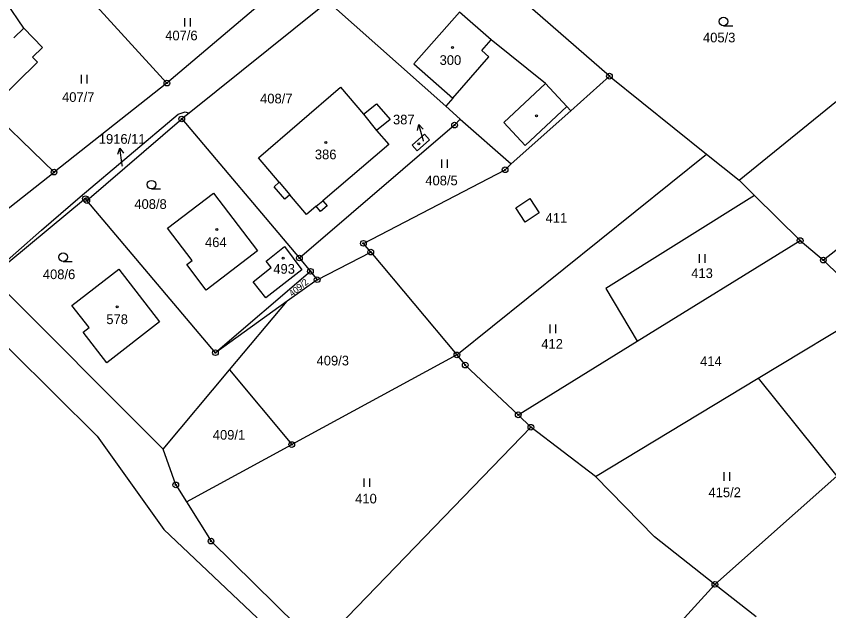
# Model space of a CAD drawing. Extents: x -445050 to -440454, y -1134563 to -1129741.
# Drawn here: x -442831.5 to -442688.8, y -1131200.4 to -1131095.9 of the extents above; entities that cross this region are included whole.
import ezdxf

# ---------------------------------------------------------------- set-up
doc = ezdxf.new("R2010")
doc.units = 0
for name, color, linetype in [('Vrstva 1', 7, 'Continuous'), ('Vrstva 16', 7, 'Continuous'), ('Vrstva 18', 7, 'Continuous'), ('Vrstva 19', 7, 'Continuous'), ('Vrstva 24', 7, 'Continuous'), ('Vrstva 25', 7, 'Continuous'), ('Vrstva 3', 7, 'Continuous'), ('Vrstva 30', 7, 'Continuous'), ('Vrstva 37', 7, 'Continuous'), ('Vrstva 4', 7, 'Continuous')]:
    doc.layers.add(name, color=color, linetype=linetype)

msp = doc.modelspace()

# ---------------------------------------------------------------- linework, layer by layer
at = {"layer": 'Vrstva 1'}
for points in [[(-442727.34, -1131106.47), (-442759.77, -1131078.16)], [(-442819.91, -1131091.39), (-442805.07, -1131107.68)], [(-442830.23, -1131098.05), (-442833.28, -1131093.46)], [(-442788.32, -1131093.55), (-442805.07, -1131107.68)], [(-442776.33, -1131093.78), (-442756.1, -1131111.75)], [(-442778.04, -1131094.43), (-442801.17, -1131112.96)], [(-442753.7, -1131095.21), (-442761.69, -1131104.28)], [(-442748.14, -1131100.09), (-442753.7, -1131095.21)], [(-442851.77, -1131097.33), (-442824.9, -1131123.33)], [(-442830.23, -1131098.05), (-442826.93, -1131101.43)], [(-442828.66, -1131103.11), (-442826.93, -1131101.43)], [(-442738.55, -1131107.78), (-442748.14, -1131100.09)], [(-442704.55, -1131124.76), (-442677.19, -1131102.53)], [(-442827.78, -1131104.01), (-442835.1, -1131111.16)], [(-442827.78, -1131104.01), (-442828.66, -1131103.11)], [(-442761.69, -1131104.28), (-442754.84, -1131110.31)], [(-442734.13, -1131112.54), (-442727.34, -1131106.47)], [(-442727.34, -1131106.47), (-442710.29, -1131120.16)], [(-442805.07, -1131107.68), (-442824.9, -1131123.33)], [(-442788.98, -1131120.84), (-442774.56, -1131108.42)], [(-442774.56, -1131108.42), (-442770.53, -1131113.14)], [(-442738.55, -1131107.78), (-442734.8, -1131111.82)], [(-442770.53, -1131113.14), (-442768.23, -1131111.31)], [(-442768.23, -1131111.31), (-442765.86, -1131114.08)], [(-442754.84, -1131110.31), (-442756.1, -1131111.75)], [(-442836.78, -1131142.43), (-442836.53, -1131141.86), (-442836.17, -1131141.47), (-442827.1, -1131133.55), (-442820.33, -1131127.68), (-442803.07, -1131113.14), (-442801.89, -1131112.71), (-442801.17, -1131112.96)], [(-442756.1, -1131111.75), (-442753.56, -1131114.01)], [(-442744.62, -1131121.9), (-442734.13, -1131112.54)], [(-442734.8, -1131111.82), (-442734.13, -1131112.54)], [(-442819.14, -1131128.33), (-442802.46, -1131113.99)], [(-442801.17, -1131112.96), (-442802.46, -1131113.99)], [(-442802.46, -1131113.99), (-442781.79, -1131138.42)], [(-442765.86, -1131114.08), (-442768.24, -1131115.99)], [(-442753.56, -1131114.01), (-442754.55, -1131115.06)], [(-442753.56, -1131114.01), (-442744.62, -1131121.9)], [(-442754.55, -1131115.06), (-442781.79, -1131138.42)], [(-442768.24, -1131115.99), (-442766.12, -1131118.47)], [(-442762.01, -1131118.57), (-442759.8, -1131116.68)], [(-442759.8, -1131116.68), (-442758.96, -1131117.67)], [(-442766.12, -1131118.47), (-442777.71, -1131128.35)], [(-442758.96, -1131117.67), (-442761.13, -1131119.6)], [(-442761.13, -1131119.6), (-442762.01, -1131118.57)], [(-442785.34, -1131125.11), (-442788.98, -1131120.84)], [(-442754.14, -1131155.44), (-442710.29, -1131120.16)], [(-442710.29, -1131120.16), (-442704.55, -1131124.76)], [(-442744.62, -1131121.9), (-442745.66, -1131122.92)], [(-442846.07, -1131140.04), (-442824.9, -1131123.33)], [(-442770.56, -1131135.84), (-442745.66, -1131122.92)], [(-442786.25, -1131125.89), (-442785.34, -1131125.11)], [(-442704.55, -1131124.76), (-442701.87, -1131127.41)], [(-442804.95, -1131133.15), (-442796.9, -1131127.04)], [(-442796.9, -1131127.04), (-442789.16, -1131137.16)], [(-442784.37, -1131128.1), (-442786.25, -1131125.89)], [(-442819.37, -1131127.99), (-442836, -1131141.72)], [(-442819.14, -1131128.33), (-442819.37, -1131127.99)], [(-442796.55, -1131155.05), (-442819.14, -1131128.33)], [(-442783.46, -1131127.32), (-442784.37, -1131128.1)], [(-442780.53, -1131130.75), (-442783.46, -1131127.32)], [(-442777.71, -1131128.35), (-442776.93, -1131129.26)], [(-442701.87, -1131127.41), (-442727.95, -1131143.77)], [(-442701.87, -1131127.41), (-442693.84, -1131135.36)], [(-442778.85, -1131129.32), (-442780.53, -1131130.75)], [(-442778.07, -1131130.24), (-442778.85, -1131129.32)], [(-442776.93, -1131129.26), (-442778.07, -1131130.24)], [(-442800.62, -1131138.85), (-442804.95, -1131133.15)], [(-442683.27, -1131133.69), (-442689.77, -1131138.78)], [(-442722.47, -1131153.05), (-442693.84, -1131135.36)], [(-442693.84, -1131135.36), (-442689.77, -1131138.78)], [(-442787.66, -1131138.95), (-442784.43, -1131136.41)], [(-442784.43, -1131136.41), (-442781.35, -1131140.48)], [(-442769.26, -1131137.37), (-442770.56, -1131135.84)], [(-442789.16, -1131137.16), (-442798.19, -1131144.04)], [(-442781.79, -1131138.42), (-442779.87, -1131140.76)], [(-442778.68, -1131142.23), (-442769.26, -1131137.37)], [(-442769.26, -1131137.37), (-442754.14, -1131155.44)], [(-442801.56, -1131139.58), (-442800.62, -1131138.85)], [(-442798.19, -1131144.04), (-442801.56, -1131139.58)], [(-442786.76, -1131140.1), (-442787.66, -1131138.95)], [(-442681, -1131147.35), (-442689.77, -1131138.78)], [(-442821.8, -1131146.75), (-442813.54, -1131140.37)], [(-442813.54, -1131140.37), (-442806.36, -1131149.63)], [(-442779.87, -1131140.76), (-442796.55, -1131155.05)], [(-442789.93, -1131142.58), (-442786.76, -1131140.1)], [(-442781.35, -1131140.48), (-442787.7, -1131145.44)], [(-442779.87, -1131140.76), (-442778.68, -1131142.23)], [(-442805.71, -1131171.98), (-442836, -1131141.72)], [(-442787.7, -1131145.44), (-442789.93, -1131142.58)], [(-442778.68, -1131142.23), (-442783.92, -1131145.99)], [(-442727.95, -1131143.77), (-442722.47, -1131153.05)], [(-442818.73, -1131150.62), (-442821.8, -1131146.75)], [(-442783.92, -1131145.99), (-442796.55, -1131155.05)], [(-442794.05, -1131158.07), (-442783.92, -1131145.99)], [(-442817.33, -1131169.74), (-442840.02, -1131147.23)], [(-442701.19, -1131159.55), (-442681, -1131147.35)], [(-442806.36, -1131149.63), (-442815.62, -1131156.84)], [(-442819.8, -1131151.43), (-442818.73, -1131150.62)], [(-442815.62, -1131156.84), (-442819.8, -1131151.43)], [(-442743.36, -1131165.97), (-442722.47, -1131153.05)], [(-442754.14, -1131155.44), (-442783.15, -1131171.19)], [(-442754.14, -1131155.44), (-442752.67, -1131157.23)], [(-442805.71, -1131171.98), (-442794.05, -1131158.07)], [(-442794.05, -1131158.07), (-442783.15, -1131171.19)], [(-442752.67, -1131157.23), (-442743.36, -1131165.97)], [(-442729.8, -1131176.83), (-442701.19, -1131159.55)], [(-442701.19, -1131159.55), (-442687.41, -1131176.77)], [(-442741.14, -1131168.16), (-442743.36, -1131165.97)], [(-442778.44, -1131206.72), (-442741.14, -1131168.16)], [(-442729.8, -1131176.83), (-442741.14, -1131168.16)], [(-442817.33, -1131169.74), (-442805.64, -1131186.13)], [(-442801.66, -1131181.23), (-442783.15, -1131171.19)], [(-442803.51, -1131178.29), (-442805.71, -1131171.98)], [(-442719.42, -1131187.4), (-442729.8, -1131176.83)], [(-442687.41, -1131176.77), (-442708.81, -1131195.76)], [(-442803.51, -1131178.29), (-442801.66, -1131181.23)], [(-442801.66, -1131181.23), (-442797.32, -1131188.16)], [(-442805.64, -1131186.13), (-442789.2, -1131201.62)], [(-442797.32, -1131188.16), (-442778.44, -1131206.72)], [(-442708.81, -1131195.76), (-442719.42, -1131187.4)], [(-442744.52, -1131235.04), (-442708.81, -1131195.76)], [(-442701.59, -1131201.45), (-442708.81, -1131195.76)]]:
    msp.add_lwpolyline(points, dxfattribs=at)
at = {"layer": 'Vrstva 16'}
for p, q in [((-442760.03, -1131117.83), (-442760.82, -1131114.94)), ((-442812.92, -1131122.07), (-442813.33, -1131119.1))]:
    msp.add_line(p, q, dxfattribs=at)
for points in [[(-442761.04, -1131116.03), (-442760.82, -1131114.94), (-442760.08, -1131115.77)], [(-442760.02, -1131117.86), (-442760.03, -1131117.83)], [(-442813.69, -1131120.16), (-442813.33, -1131119.1), (-442812.69, -1131120.02)], [(-442812.88, -1131122.3), (-442812.92, -1131122.07)]]:
    msp.add_lwpolyline(points, dxfattribs=at)
at = {"layer": 'Vrstva 24'}
for centre, radius in [((-442727.34, -1131106.47), 0.5), ((-442727.34, -1131106.47), 0.1), ((-442805.07, -1131107.68), 0.5), ((-442805.07, -1131107.68), 0.1), ((-442802.46, -1131113.99), 0.5), ((-442802.46, -1131113.99), 0.1), ((-442754.55, -1131115.06), 0.5), ((-442754.55, -1131115.06), 0.1), ((-442824.9, -1131123.33), 0.5), ((-442745.66, -1131122.92), 0.5), ((-442745.66, -1131122.92), 0.1), ((-442824.9, -1131123.33), 0.1), ((-442819.37, -1131127.99), 0.5), ((-442819.14, -1131128.33), 0.5), ((-442819.37, -1131127.99), 0.1), ((-442819.14, -1131128.33), 0.1), ((-442770.56, -1131135.84), 0.5), ((-442693.84, -1131135.36), 0.5), ((-442693.84, -1131135.36), 0.1), ((-442770.56, -1131135.84), 0.1), ((-442769.26, -1131137.37), 0.5), ((-442781.79, -1131138.42), 0.5), ((-442781.79, -1131138.42), 0.1), ((-442769.26, -1131137.37), 0.1), ((-442689.77, -1131138.78), 0.5), ((-442689.77, -1131138.78), 0.1), ((-442779.87, -1131140.76), 0.5), ((-442779.87, -1131140.76), 0.1), ((-442778.68, -1131142.23), 0.5), ((-442778.68, -1131142.23), 0.1), ((-442796.55, -1131155.05), 0.5), ((-442796.55, -1131155.05), 0.1), ((-442754.14, -1131155.44), 0.5), ((-442754.14, -1131155.44), 0.1), ((-442752.67, -1131157.23), 0.5), ((-442752.67, -1131157.23), 0.1), ((-442743.36, -1131165.97), 0.5), ((-442743.36, -1131165.97), 0.1), ((-442741.14, -1131168.16), 0.5), ((-442741.14, -1131168.16), 0.1), ((-442783.15, -1131171.19), 0.5), ((-442783.15, -1131171.19), 0.1), ((-442803.51, -1131178.29), 0.5), ((-442803.51, -1131178.29), 0.1), ((-442797.32, -1131188.16), 0.5), ((-442797.32, -1131188.16), 0.1), ((-442708.81, -1131195.76), 0.5), ((-442708.81, -1131195.76), 0.1)]:
    msp.add_circle(centre, radius, dxfattribs=at)
at = {"layer": 'Vrstva 25'}
for p, q in [((-442801.94, -1131097.75), (-442801.94, -1131096.25)), ((-442800.94, -1131097.75), (-442800.94, -1131096.25)), ((-442707.29, -1131097.61), (-442705.69, -1131097.61)), ((-442820.09, -1131107.76), (-442820.09, -1131106.26)), ((-442819.09, -1131107.76), (-442819.09, -1131106.26)), ((-442756.79, -1131122.59), (-442756.79, -1131121.09)), ((-442755.79, -1131122.59), (-442755.79, -1131121.09)), ((-442807.77, -1131126.28), (-442806.17, -1131126.28)), ((-442711.51, -1131139.27), (-442711.51, -1131137.77)), ((-442710.51, -1131139.27), (-442710.51, -1131137.77)), ((-442823.29, -1131139.01), (-442821.69, -1131139.01)), ((-442737.76, -1131151.62), (-442737.76, -1131150.12)), ((-442736.76, -1131151.62), (-442736.76, -1131150.12)), ((-442707.17, -1131177.57), (-442707.17, -1131176.07)), ((-442706.17, -1131177.57), (-442706.17, -1131176.07)), ((-442770.4, -1131178.64), (-442770.4, -1131177.14)), ((-442769.4, -1131178.64), (-442769.4, -1131177.14))]:
    msp.add_line(p, q, dxfattribs=at)
for centre, radius in [((-442707.29, -1131096.86), 0.75), ((-442754.93, -1131101.45), 0.175), ((-442740.15, -1131113.44), 0.175), ((-442777.17, -1131118.14), 0.175), ((-442760.8, -1131118.37), 0.175), ((-442807.77, -1131125.53), 0.75), ((-442796.31, -1131133.43), 0.175), ((-442823.29, -1131138.26), 0.75), ((-442784.63, -1131138.43), 0.175), ((-442813.79, -1131147.01), 0.175)]:
    msp.add_circle(centre, radius, dxfattribs=at)
at = {"layer": 'Vrstva 3'}
for points in [[(-442753.7, -1131095.21), (-442761.69, -1131104.28)], [(-442748.14, -1131100.09), (-442753.7, -1131095.21)], [(-442830.23, -1131098.05), (-442831.95, -1131099.74)], [(-442830.23, -1131098.05), (-442826.93, -1131101.43)], [(-442828.66, -1131103.11), (-442826.93, -1131101.43)], [(-442749.78, -1131101.97), (-442748.14, -1131100.09)], [(-442748.51, -1131103.09), (-442749.78, -1131101.97)], [(-442827.78, -1131104.01), (-442835.1, -1131111.16)], [(-442827.78, -1131104.01), (-442828.66, -1131103.11)], [(-442761.69, -1131104.28), (-442754.84, -1131110.31)], [(-442754.84, -1131110.31), (-442748.51, -1131103.09)], [(-442788.98, -1131120.84), (-442774.56, -1131108.42)], [(-442774.56, -1131108.42), (-442770.53, -1131113.14)], [(-442770.53, -1131113.14), (-442768.24, -1131115.99)], [(-442768.24, -1131115.99), (-442766.12, -1131118.47)], [(-442762.01, -1131118.57), (-442759.8, -1131116.68)], [(-442759.8, -1131116.68), (-442758.96, -1131117.67)], [(-442766.12, -1131118.47), (-442777.71, -1131128.35)], [(-442758.96, -1131117.67), (-442761.13, -1131119.6)], [(-442761.13, -1131119.6), (-442762.01, -1131118.57)], [(-442785.34, -1131125.11), (-442788.98, -1131120.84)], [(-442785.34, -1131125.11), (-442783.46, -1131127.32)], [(-442804.95, -1131133.15), (-442796.9, -1131127.04)], [(-442796.9, -1131127.04), (-442789.16, -1131137.16)], [(-442780.53, -1131130.75), (-442783.46, -1131127.32)], [(-442778.85, -1131129.32), (-442777.71, -1131128.35)], [(-442778.85, -1131129.32), (-442780.53, -1131130.75)], [(-442800.62, -1131138.85), (-442804.95, -1131133.15)], [(-442787.66, -1131138.95), (-442784.43, -1131136.41)], [(-442784.43, -1131136.41), (-442781.35, -1131140.48)], [(-442789.16, -1131137.16), (-442798.19, -1131144.04)], [(-442801.56, -1131139.58), (-442800.62, -1131138.85)], [(-442798.19, -1131144.04), (-442801.56, -1131139.58)], [(-442786.76, -1131140.1), (-442787.66, -1131138.95)], [(-442821.8, -1131146.75), (-442813.54, -1131140.37)], [(-442813.54, -1131140.37), (-442806.36, -1131149.63)], [(-442789.93, -1131142.58), (-442786.76, -1131140.1)], [(-442781.35, -1131140.48), (-442787.7, -1131145.44)], [(-442787.7, -1131145.44), (-442789.93, -1131142.58)], [(-442818.73, -1131150.62), (-442821.8, -1131146.75)], [(-442806.36, -1131149.63), (-442815.62, -1131156.84)], [(-442819.8, -1131151.43), (-442818.73, -1131150.62)], [(-442815.62, -1131156.84), (-442819.8, -1131151.43)]]:
    msp.add_lwpolyline(points, dxfattribs=at)
at = {"layer": 'Vrstva 30'}
msp.add_lwpolyline([(-442743.81, -1131129.62), (-442741.3, -1131127.98), (-442739.66, -1131130.49), (-442742.17, -1131132.14), (-442743.81, -1131129.62)], dxfattribs=at)
at = {"layer": 'Vrstva 37'}
for centre in [(-442754.93, -1131101.45), (-442777.17, -1131118.14), (-442760.8, -1131118.37), (-442796.31, -1131133.43), (-442784.63, -1131138.43), (-442813.79, -1131147.01)]:
    msp.add_circle(centre, 0.175, dxfattribs=at)
at = {"layer": 'Vrstva 4'}
for points in [[(-442830.23, -1131098.05), (-442831.95, -1131099.74)], [(-442749.78, -1131101.97), (-442748.14, -1131100.09)], [(-442748.51, -1131103.09), (-442749.78, -1131101.97)], [(-442754.84, -1131110.31), (-442748.51, -1131103.09)], [(-442738.55, -1131107.78), (-442745.92, -1131114.63)], [(-442742.16, -1131118.67), (-442734.8, -1131111.82)], [(-442770.53, -1131113.14), (-442768.24, -1131115.99)], [(-442745.92, -1131114.63), (-442742.16, -1131118.67)], [(-442785.34, -1131125.11), (-442783.46, -1131127.32)], [(-442778.85, -1131129.32), (-442777.71, -1131128.35)]]:
    msp.add_lwpolyline(points, dxfattribs=at)

# ---------------------------------------------------------------- texts
at = {"layer": 'Vrstva 16'}
for s, p in [('387', (-442765.36, -1131114.94)), ('1916/11', (-442817.03, -1131118.35))]:
    msp.add_text(s, height=1.7, dxfattribs=at).set_placement(p)
at = {"layer": 'Vrstva 18'}
for s, height, p in [('407/6', 1.7, (-442805.37, -1131100.17)), ('405/3', 1.7, (-442710.91, -1131100.53)), ('407/7', 1.7, (-442823.49, -1131110.99)), ('408/7', 1.7, (-442788.7, -1131111.25)), ('1916/11', 0.1, (-442813.09, -1131122.3)), ('408/5', 1.7, (-442759.68, -1131125.65)), ('408/8', 1.7, (-442810.79, -1131129.79)), ('411', 1.7, (-442738.56, -1131132.23)), ('408/6', 1.7, (-442826.86, -1131142.13)), ('413', 1.7, (-442712.97, -1131141.93)), ('412', 1.7, (-442739.31, -1131154.36)), ('409/3', 1.7, (-442778.78, -1131157.29)), ('414', 1.7, (-442711.41, -1131157.4)), ('409/1', 1.7, (-442797.01, -1131170.34)), ('410', 1.7, (-442772, -1131181.54)), ('415/2', 1.7, (-442709.94, -1131180.44))]:
    msp.add_text(s, height=height, dxfattribs=at).set_placement(p)
msp.add_text('409/2', height=1.14, rotation=39.5362, dxfattribs=at).set_placement((-442783.06, -1131145.27))
at = {"layer": 'Vrstva 19'}
for s, height, p in [('300', 1.7, (-442757.17, -1131104.49)), ('387', 0.1, (-442760.12, -1131117.86)), ('386', 1.7, (-442779.08, -1131121.07)), ('464', 1.7, (-442798.38, -1131136.5)), ('493', 1.7, (-442786.38, -1131141.18)), ('578', 1.7, (-442815.71, -1131150.03))]:
    msp.add_text(s, height=height, dxfattribs=at).set_placement(p)

doc.saveas('drawing.dxf')
